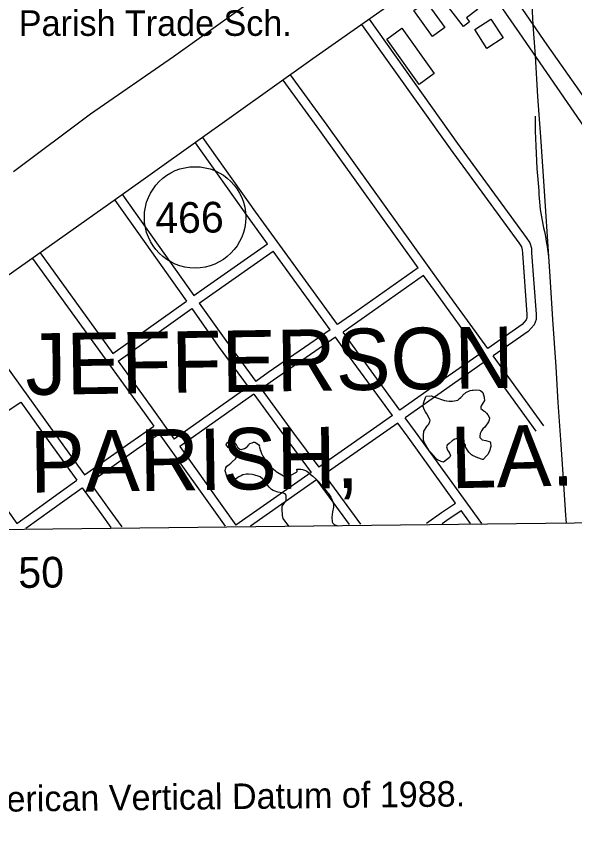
# Model space of a CAD drawing. Extents: x 3677843 to 3715951, y 511991 to 537744.
# Drawn here: x 3685093 to 3686911, y 516476 to 519110 of the extents above; entities that cross this region are included whole.
import ezdxf

# ---------------------------------------------------------------- set-up
doc = ezdxf.new("R2010")
doc.units = 0
for name, color, linetype in [('V-ANNO-NOTE', 7, 'Continuous'), ('V-ANNO-TEXT', 7, 'Continuous'), ('V-BLDG-IDEN', 7, 'Continuous'), ('V-BLDG-OTLN', 7, 'Continuous'), ('V-GRID-FRAM', 7, 'Continuous'), ('V-RAIL-TRAK', 7, 'Continuous'), ('V-ROAD-CNTR', 7, 'Continuous'), ('V-ROAD-IDEN', 7, 'Continuous'), ('V-SITE-VEGE', 7, 'Continuous'), ('V-TOPO-GNAM-IDEN', 7, 'Continuous')]:
    doc.layers.add(name, color=color, linetype=linetype)

msp = doc.modelspace()

# ---------------------------------------------------------------- linework, layer by layer
at = {"layer": 'V-BLDG-OTLN'}
for points in [[(3686549.2, 519076.8), (3686467, 519184), (3686521.9, 519226.1), (3686594.2, 519131.7), (3686559, 519104.7), (3686568.8, 519091.9)], [(3686427.7, 519157), (3686487.8, 519073), (3686447.6, 519044.2), (3686387.5, 519128.2)], [(3686625.3, 519005), (3686585.3, 519066), (3686638, 519100.5), (3686678, 519039.5)], [(3686404.4, 518887.9), (3686299.3, 519035.6), (3686348.6, 519070.6), (3686453.6, 518922.9)]]:
    msp.add_lwpolyline(points, close=True, dxfattribs=at)
at = {"layer": 'V-GRID-FRAM'}
msp.add_lwpolyline([(3681899.6, 535587.1), (3713561.2, 535950.9), (3713778.1, 517769.3), (3682100.6, 517405.3), (3681899.6, 535587.1)], dxfattribs=at)
at = {"layer": 'V-RAIL-TRAK'}
for points in [[(3686706.7, 520124), (3686713.1, 520025.4), (3686720.9, 519898.4), (3686729.2, 519772.5), (3686738.9, 519624.2), (3686749, 519469.1), (3686756.2, 519362.8), (3686762.9, 519258.6), (3686771.2, 519146.5), (3686774.8, 519081.8), (3686781.7, 518980.9), (3686790.3, 518849.1), (3686800.5, 518702.3), (3686811.3, 518541), (3686825.5, 518328.4), (3686829.7, 518263.2), (3686839.1, 518122.8), (3686849.2, 517968.9), (3686856.3, 517852.9), (3686866.1, 517716.4), (3686872.4, 517620.1), (3686881, 517486.8), (3686882.9, 517460.2)], [(3686782, 518784.9), (3686782.2, 518760.6), (3686782.6, 518736.2), (3686783.2, 518711.9), (3686784.1, 518687.6), (3686785.2, 518663.3), (3686786.4, 518639), (3686788, 518614.7), (3686789.7, 518590.4), (3686791.6, 518566.1), (3686793.8, 518541.9), (3686794.4, 518529.7), (3686795.2, 518517.5), (3686796.2, 518505.4), (3686797.5, 518493.3), (3686798.9, 518481.2), (3686800.6, 518469.1), (3686802.5, 518457.1), (3686804.6, 518445), (3686807, 518433.1), (3686809.5, 518421.2), (3686812.3, 518409.3), (3686815.3, 518393.2), (3686818.2, 518377), (3686820.8, 518360.9), (3686823.3, 518344.6), (3686825.5, 518328.4)]]:
    msp.add_lwpolyline(points, dxfattribs=at)
at = {"layer": 'V-ROAD-CNTR'}
for points in [[(3687582.5, 519413.4), (3687125.5, 519387.6), (3686680.1, 519359.8), (3686656.9, 519357), (3686632.6, 519351.2), (3686617.3, 519346.3), (3686576.8, 519331.5), (3686519.4, 519295.5), (3686432.5, 519234.7), (3686058, 518970.7), (3685419.9, 518515.2), (3684601.7, 517938), (3684221.2, 517669.8), (3683872.5, 517428.9)], [(3686598.6, 519339.5), (3686683, 519216.5), (3686820.6, 519017.1), (3687027.9, 518722.7), (3687236.8, 518413.3), (3687425.4, 518141.1), (3687572.9, 517934.6), (3687612.5, 517890.3)], [(3687620, 517777.4), (3687549, 517875.9), (3687463.1, 518005.1), (3687331.2, 518188.1), (3687137.5, 518473), (3686943, 518748.7), (3686731.1, 519055.5), (3686588.1, 519262.8), (3686552, 519316)], [(3686241.5, 519100.2), (3686529.9, 518695.5), (3686753.3, 518389.8), (3686764.9, 518372.5), (3686770.1, 518354.7), (3686770.7, 518340.5), (3686785.5, 518140.4), (3686785.3, 518122.9), (3686778.6, 518106), (3686759.7, 518084.6), (3686645.5, 518004.4)], [(3686217.1, 519082.8), (3686505.6, 518678), (3686728.7, 518372.5), (3686737.4, 518359.7), (3686740.2, 518349.8), (3686740.7, 518338.8), (3686755.5, 518139.5), (3686755.4, 518128.8), (3686752.7, 518121.9), (3686739.6, 518107.1), (3686627.9, 518028.7)], [(3686627.9, 518028.7), (3686478.3, 518235.3), (3686105.1, 518755.3), (3685986, 518919.4)], [(3686401.6, 518290.8), (3686080.8, 518737.8), (3685961.7, 518901.8)], [(3685911.3, 518369.6), (3685849.1, 518455.3), (3685676.3, 518698.3)], [(3686139.2, 518106.6), (3685873.4, 518472.8), (3685700.8, 518715.7)], [(3685414.2, 518511.2), (3685646.9, 518183.3)], [(3685438.6, 518528.5), (3685671.3, 518200.7)], [(3685671.3, 518200.7), (3685705, 518224.8), (3685911.3, 518369.6)], [(3685170.6, 518339.5), (3685407.5, 518012.1)], [(3685688.7, 518176.3), (3685722.3, 518200.3), (3685928.9, 518345.3)], [(3686114.6, 518089.5), (3685928.9, 518345.3)], [(3685146.2, 518322), (3685510.6, 517818.5), (3685540.9, 517776.1)], [(3686401.6, 518290.8), (3686198.5, 518147.6), (3686139.2, 518106.6)], [(3686419.1, 518266.5), (3686215.6, 518123), (3686156.9, 518082.3)], [(3686603.4, 518011.4), (3686454, 518217.8), (3686419.1, 518266.5)], [(3685407.5, 518012.1), (3685646.9, 518183.3)], [(3685688.7, 518176.3), (3685775.2, 518054.4), (3685872.9, 517921.4)], [(3684916.9, 518161), (3685075.3, 517950.8), (3685221.9, 517746.9), (3685315.1, 517617.5)], [(3685425.1, 517987.8), (3685664.3, 518158.8)], [(3685664.3, 518158.8), (3685750.9, 518036.8), (3685848.4, 517904.1)], [(3686114.6, 518089.5), (3685913.6, 517950.2), (3685872.9, 517921.4)], [(3686132.2, 518065.2), (3685930.8, 517925.6), (3685890.6, 517897.2)], [(3686317.3, 517810.7), (3686177.9, 518002.2), (3686132.2, 518065.2)], [(3686341.8, 517827.9), (3686202.2, 518019.9), (3686156.9, 518082.3)], [(3686603.4, 518011.4), (3686477.7, 517923.1), (3686341.8, 517827.9)], [(3685425.1, 517987.8), (3685535, 517836), (3685607.6, 517734.2)], [(3686621, 517987.1), (3686494.9, 517898.5), (3686359.5, 517803.6)], [(3686785.8, 517759.5), (3686621, 517987.1)], [(3686810.1, 517777.1), (3686645.5, 518004.4)], [(3685848.4, 517904.1), (3685607.6, 517734.2)], [(3685866.1, 517879.9), (3685625.1, 517709.8)], [(3685866.1, 517879.9), (3685971.7, 517736.1), (3686053, 517625.4)], [(3685890.6, 517897.2), (3685995.9, 517753.9), (3686077.6, 517642.7)], [(3684907.5, 517716.4), (3685067.4, 517827.5), (3685108.1, 517853.8)], [(3685108.1, 517853.8), (3685197.6, 517729.3), (3685290.6, 517600.2)], [(3686317.3, 517810.7), (3686077.6, 517642.7)], [(3686608.3, 517459.9), (3686392.7, 517758), (3686359.5, 517803.6)], [(3685315.1, 517617.5), (3685466, 517724.6), (3685540.9, 517776.1)], [(3686334.9, 517786.4), (3686095.3, 517618.5)], [(3686523.4, 517526.1), (3686368.4, 517740.4), (3686334.9, 517786.4)], [(3685332.6, 517593.2), (3685483.2, 517700), (3685558.3, 517751.7)], [(3685558.3, 517751.7), (3685773.1, 517450.7)], [(3684907.5, 517716.4), (3685035.5, 517541.8), (3685095.4, 517459.6)], [(3685625.1, 517709.8), (3685807.9, 517453.6)], [(3686053, 517625.4), (3685807.9, 517453.6)], [(3686095.3, 517618.5), (3686213.4, 517457.7)], [(3685095.4, 517459.6), (3685233.4, 517559.6), (3685290.6, 517600.2)], [(3685332.6, 517593.2), (3685395.8, 517505.5), (3685436.5, 517448.5)], [(3686070.8, 517601.2), (3685856.1, 517450.8)], [(3686070.8, 517601.2), (3686177.2, 517456.3)], [(3685124.8, 517443.8), (3685250.9, 517535.2), (3685308.1, 517575.8)], [(3685308.1, 517575.8), (3685371.4, 517488), (3685400.8, 517446.8)], [(3686428, 517460.4), (3686477.4, 517495.3), (3686523.4, 517526.1)], [(3686479.4, 517460), (3686494.4, 517470.6), (3686541, 517501.8)], [(3686571.7, 517459.3), (3686541, 517501.8)], [(3685101.1, 517451.8), (3685101.1, 517451.8)]]:
    msp.add_lwpolyline(points, dxfattribs=at)
at = {"layer": 'V-ROAD-IDEN'}
msp.add_circle((3685675.2, 518455.3), 165, dxfattribs=at)
msp.add_circle((3685675.2, 518455.3), 165, dxfattribs=at)
at = {"layer": 'V-SITE-VEGE'}
for p, q in [((3685777.4, 517718.4), (3685779.2, 517721.9)), ((3685779.2, 517721.9), (3685787.8, 517728.9)), ((3685787.8, 517728.9), (3685793, 517727.7)), ((3685793, 517727.7), (3685801.1, 517723.7)), ((3685801.1, 517723.7), (3685807.5, 517718.5)), ((3685853.7, 517719.8), (3685861.2, 517722.1)), ((3685861.2, 517722.1), (3685863.5, 517722.7)), ((3685863.5, 517722.7), (3685865.2, 517723.9)), ((3685865.2, 517723.9), (3685868.7, 517723.9)), ((3685868.7, 517723.9), (3685869.8, 517724.5)), ((3685869.8, 517724.5), (3685884.9, 517714.7)), ((3685776.9, 517715.5), (3685777.4, 517718.4)), ((3685780.3, 517709.8), (3685776.9, 517715.5)), ((3685782.7, 517706.9), (3685780.3, 517709.8)), ((3685785.6, 517705.2), (3685782.7, 517706.9)), ((3685789, 517702.9), (3685785.6, 517705.2)), ((3685794.2, 517700), (3685789, 517702.9)), ((3685799.4, 517696), (3685794.2, 517700)), ((3685805.2, 517690.2), (3685799.4, 517696)), ((3685807.5, 517718.5), (3685810.4, 517713.9)), ((3685810.4, 517713.9), (3685813.8, 517707.6)), ((3685813.8, 517707.6), (3685815.6, 517705.8)), ((3685815.6, 517705.8), (3685821.4, 517701.8)), ((3685821.4, 517701.8), (3685824.8, 517700.7)), ((3685824.8, 517700.7), (3685835.8, 517703.6)), ((3685835.8, 517703.6), (3685841.6, 517706.5)), ((3685841.6, 517706.5), (3685844.4, 517708.8)), ((3685844.4, 517708.8), (3685850.2, 517715.2)), ((3685850.2, 517715.2), (3685851.4, 517717.5)), ((3685851.4, 517717.5), (3685853.7, 517719.8)), ((3685884.9, 517714.7), (3685884.3, 517711.2)), ((3685884.3, 517711.2), (3685885.5, 517703.7)), ((3685885.5, 517703.7), (3685887.2, 517698.5)), ((3685887.2, 517698.5), (3685889, 517694.5)), ((3685889, 517694.5), (3685891.3, 517687)), ((3685796.1, 517659.6), (3685806.4, 517669.4)), ((3685810.5, 517680.4), (3685805.2, 517690.2)), ((3685806.4, 517669.4), (3685809.9, 517675.8)), ((3685809.9, 517675.8), (3685810.5, 517680.4)), ((3685891.3, 517687), (3685893.6, 517682.4)), ((3685893.6, 517682.4), (3685895.9, 517678.4)), ((3685895.9, 517678.4), (3685900, 517672)), ((3685900, 517672), (3685905.2, 517663.4)), ((3685775.3, 517641), (3685778.8, 517645.7)), ((3685778.8, 517645.7), (3685785.7, 517651.5)), ((3685785.7, 517651.5), (3685792, 517656.1)), ((3685792, 517656.1), (3685796.1, 517659.6)), ((3685905.2, 517663.4), (3685907, 517661.6)), ((3685907, 517661.6), (3685912.7, 517654.7)), ((3685912.7, 517654.7), (3685915.6, 517650.7)), ((3685915.6, 517650.7), (3685918, 517648.4)), ((3685918, 517648.4), (3685922.6, 517643.2)), ((3685922.6, 517643.2), (3685930.1, 517636.3)), ((3685773.6, 517631.2), (3685775.3, 517641)), ((3685774.2, 517627.8), (3685773.6, 517631.2)), ((3685777.7, 517616.2), (3685774.2, 517627.8)), ((3685778.9, 517613.9), (3685777.7, 517616.2)), ((3685830.9, 517617.5), (3685825.1, 517614.6)), ((3685842.4, 517620.4), (3685830.9, 517617.5)), ((3685848.7, 517619.9), (3685842.4, 517620.4)), ((3685861.5, 517619.3), (3685848.7, 517619.9)), ((3685869.5, 517617.1), (3685861.5, 517619.3)), ((3685881.1, 517613.6), (3685869.5, 517617.1)), ((3685930.1, 517636.3), (3685936.5, 517631.1)), ((3685936.5, 517631.1), (3685939.4, 517628.2)), ((3685939.4, 517628.2), (3685963.1, 517614.4)), ((3685974.1, 517613.3), (3685986.8, 517616.8)), ((3685986.8, 517616.8), (3686005.2, 517626.7)), ((3686005.2, 517626.7), (3686007, 517629)), ((3686006.4, 517633.6), (3686006.4, 517636.5)), ((3686006.4, 517636.5), (3686011.6, 517636)), ((3686007.5, 517631.3), (3686006.4, 517633.6)), ((3686007, 517629), (3686007.5, 517631.3)), ((3686011.6, 517636), (3686019.6, 517636)), ((3686019.6, 517636), (3686025.4, 517635.4)), ((3686025.4, 517635.4), (3686035.2, 517632)), ((3686035.2, 517632), (3686038.7, 517629.7)), ((3686038.7, 517629.7), (3686042.8, 517626.2)), ((3686042.8, 517626.2), (3686048.6, 517621.6)), ((3686048.6, 517621.6), (3686050.3, 517619.9)), ((3686050.3, 517619.9), (3686054.3, 517616.4)), ((3686054.3, 517616.4), (3686059, 517613)), ((3685786.4, 517608.2), (3685778.9, 517613.9)), ((3685788.1, 517606.4), (3685786.4, 517608.2)), ((3685798, 517603), (3685788.1, 517606.4)), ((3685804.3, 517604.2), (3685798, 517603)), ((3685806.6, 517604.2), (3685804.3, 517604.2)), ((3685814.1, 517608.8), (3685806.6, 517604.2)), ((3685818.2, 517611.7), (3685814.1, 517608.8)), ((3685825.1, 517614.6), (3685818.2, 517611.7)), ((3685887.5, 517611.3), (3685881.1, 517613.6)), ((3685896.1, 517603.9), (3685887.5, 517611.3)), ((3685899, 517600.4), (3685896.1, 517603.9)), ((3685915.9, 517577.9), (3685899, 517600.4)), ((3685963.1, 517614.4), (3685966.6, 517613.9)), ((3685966.6, 517613.9), (3685974.1, 517613.3)), ((3686059, 517613), (3686071.7, 517601.5)), ((3686071.7, 517601.5), (3686076.9, 517595.7)), ((3686076.9, 517595.7), (3686086.8, 517585.3)), ((3685924, 517569.9), (3685915.9, 517577.9)), ((3685929.8, 517567), (3685924, 517569.9)), ((3685932.6, 517565.8), (3685929.8, 517567)), ((3685944.8, 517561.8), (3685932.6, 517565.8)), ((3686086.8, 517585.3), (3686105.3, 517561.7)), ((3685959.2, 517559), (3685944.8, 517561.8)), ((3685961.5, 517558.4), (3685959.2, 517559)), ((3685968.5, 517556.1), (3685961.5, 517558.4)), ((3685971.4, 517552.1), (3685968.5, 517556.1)), ((3685972, 517542.9), (3685971.4, 517552.1)), ((3685971.4, 517539.4), (3685972, 517542.9)), ((3685971.4, 517535.4), (3685971.4, 517539.4)), ((3686105.3, 517561.7), (3686108.2, 517558.3)), ((3686108.2, 517558.3), (3686112.9, 517551.9)), ((3686112.9, 517551.9), (3686116.9, 517545.6)), ((3686116.9, 517545.6), (3686125.1, 517527.7)), ((3685958.2, 517510.5), (3685958.8, 517516.3)), ((3685958.2, 517505.9), (3685958.2, 517510.5)), ((3685958.8, 517516.3), (3685969.7, 517531.3)), ((3685969.7, 517531.3), (3685971.4, 517535.4)), ((3686126.3, 517512.7), (3686122.3, 517497.1)), ((3686125.1, 517527.7), (3686126.2, 517519)), ((3686126.2, 517519), (3686126.3, 517512.7)), ((3685959.4, 517485.7), (3685958.2, 517505.9)), ((3685962.4, 517475.8), (3685959.4, 517485.7)), ((3686121.1, 517488.4), (3686120.6, 517480.3)), ((3686122.3, 517497.1), (3686121.1, 517488.4)), ((3685970.5, 517464.3), (3685962.4, 517475.8)), ((3685981, 517449.9), (3685970.5, 517464.3)), ((3686120.6, 517480.3), (3686121.2, 517464.7)), ((3686121.2, 517464.7), (3686124.1, 517460.1)), ((3686124.1, 517460.1), (3686128.1, 517456.7)), ((3686139.1, 517451.7), (3685981, 517449.9)), ((3686128.1, 517456.7), (3686139.1, 517451.7))]:
    msp.add_line(p, q, dxfattribs=at)
for points in [[(3685064.2, 519132.3), (3685157.5, 519230.8), (3685249.6, 519335.5), (3685353.2, 519465), (3685461.6, 519613.3), (3685551.2, 519757), (3685609.6, 519865.8), (3685657.8, 519942.4), (3685688.7, 519942.9), (3685726.3, 519917.2), (3685721.2, 519830.3), (3685706.1, 519753.6), (3685711.9, 519703.1), (3685733.2, 519659.9), (3685778.2, 519616.6), (3685786.2, 519603.1), (3685867.5, 519482.9), (3685870.4, 519169), (3685604.9, 518977.6), (3685335.3, 518790.9), (3685084.7, 518603.5)], [(3686634.5, 517698), (3686629.3, 517685.9), (3686628.1, 517684.2), (3686622.3, 517678.4), (3686618.2, 517674.4), (3686617.1, 517672.1), (3686614.8, 517669.8), (3686613, 517668.1), (3686611.3, 517667.5), (3686595.1, 517673.3), (3686578.4, 517680.3), (3686575, 517682.6), (3686565.8, 517691.9), (3686561.7, 517698.3), (3686555.4, 517709.3), (3686554.9, 517712.2), (3686554.9, 517715.1), (3686553.2, 517717.9), (3686550.9, 517720.8), (3686548, 517724.9), (3686544.5, 517728.9), (3686541.6, 517731.3), (3686538.8, 517733), (3686532.4, 517735.9), (3686525.5, 517734.8), (3686520.9, 517733.7), (3686515.1, 517730.8), (3686511.6, 517727.9), (3686501.8, 517719.3), (3686495.4, 517714.7), (3686493.1, 517708.9), (3686496.5, 517698.5), (3686499.9, 517693.3), (3686503.4, 517688.7), (3686506.8, 517680.6), (3686503.9, 517673.7), (3686483.6, 517659.3), (3686479.6, 517659.9), (3686476.1, 517661.1), (3686464.6, 517666.3), (3686461.2, 517669.2), (3686458.3, 517673.2), (3686443.3, 517688.9), (3686441, 517691.8), (3686437.6, 517696.4), (3686425.5, 517716.1), (3686422.1, 517721.9), (3686419.2, 517730.6), (3686418.7, 517749), (3686419.3, 517756.5), (3686419.9, 517760), (3686429.2, 517775), (3686433.3, 517779.6), (3686436.2, 517782.5), (3686439.1, 517791.7), (3686440.2, 517795.2), (3686439.7, 517797.5), (3686429.3, 517816.6), (3686424.8, 517822.4), (3686421.3, 517829.9), (3686417.9, 517839.7), (3686417.9, 517843.8), (3686420.2, 517854.1), (3686424.9, 517869.7), (3686427.8, 517873.2), (3686443.4, 517874.3), (3686455.5, 517870.8), (3686487.3, 517859.7), (3686502.8, 517857.3), (3686512.7, 517857.3), (3686530.6, 517861.2), (3686536.4, 517865.8), (3686540.4, 517869.9), (3686551.4, 517880.8), (3686553.2, 517882.5), (3686556.1, 517886), (3686571.1, 517892.3), (3686577.5, 517893.4), (3686580.4, 517893.4), (3686588.4, 517894.5), (3686600.6, 517893.3), (3686605.8, 517891), (3686612.1, 517885.8), (3686616.1, 517870.8), (3686616.6, 517867.9), (3686617.8, 517859.8), (3686606.7, 517841.9), (3686605, 517839), (3686605, 517833.3), (3686615.9, 517825.1), (3686618.2, 517823.4), (3686624, 517818.8), (3686628, 517813.5), (3686633.2, 517803.7), (3686632.6, 517795.6), (3686630.8, 517789.8), (3686618, 517773.1), (3686612.2, 517767.4), (3686607, 517760.5), (3686603.5, 517752.4), (3686602.9, 517750.1)], [(3686602.9, 517750.1), (3686602.3, 517746.1), (3686602.3, 517739.7), (3686609.2, 517732.2), (3686621.9, 517729.8), (3686635.8, 517725.7), (3686636.9, 517722.8), (3686638, 517710.1), (3686635.7, 517703.2), (3686634.5, 517698)]]:
    msp.add_lwpolyline(points, dxfattribs=at)

# ---------------------------------------------------------------- texts
at = {"layer": 'V-ANNO-NOTE'}
msp.add_text('All elevations are expressed in feet and refer to North American Vertical Datum of 1988.', height=83, rotation=0.6584, dxfattribs=at).set_placement((3682242.6, 516489.6))
at = {"layer": 'V-ANNO-TEXT'}
msp.add_text('OVERLAPS SHEET 50', height=100, rotation=0.6583, dxfattribs=at).set_placement((3683859.5, 517235.5))
at = {"layer": 'V-BLDG-IDEN'}
msp.add_text('Parish Trade Sch.', height=83, dxfattribs=at).set_placement((3685101.6, 519045.8))
at = {"layer": 'V-ROAD-IDEN'}
msp.add_text('466', height=100, rotation=0.6583, dxfattribs=at).set_placement((3685545.9, 518403.8))
at = {"layer": 'V-TOPO-GNAM-IDEN'}
for s, rotation, p in [('JEFFERSON', 0.8443, (3685124.1, 517877.4)), ('PARISH,', 0.8443, (3685139.3, 517559.8)), ('LA.', 1.3443, (3686509, 517573.8))]:
    msp.add_text(s, height=200, rotation=rotation, dxfattribs=at).set_placement(p)

doc.saveas('drawing.dxf')
